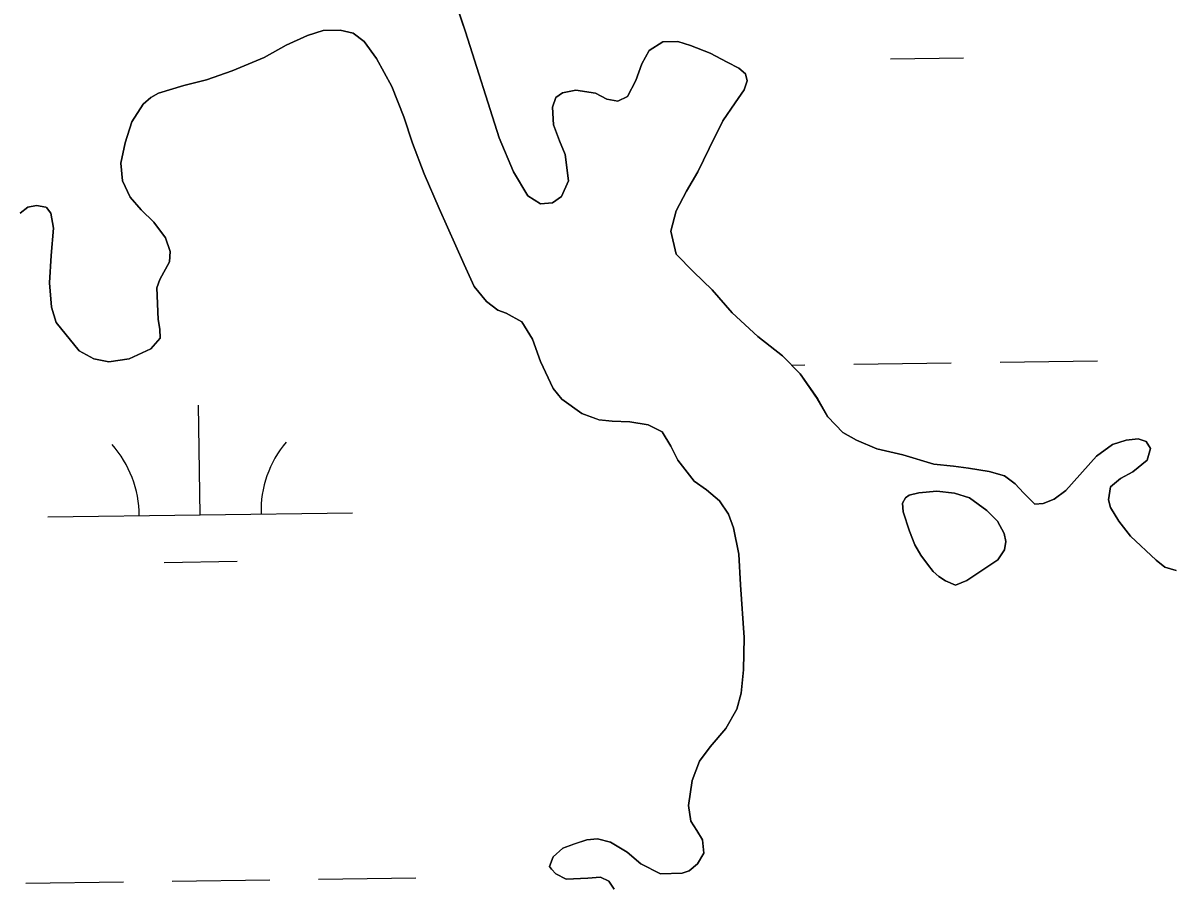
# Model space of a CAD drawing. Extents: x 3767014 to 3805179, y 361544 to 387384.
# Drawn here: x 3784927.6 to 3785304.8, y 367923.7 to 368206.2 of the extents above; entities that cross this region are included whole.
import ezdxf

# ---------------------------------------------------------------- set-up
doc = ezdxf.new("R2010")
doc.units = 0
for name, color, linetype in [('V-RIVR-EDGE', 7, 'Continuous'), ('V-TOPO-SHOR', 7, 'Continuous'), ('V-WETL-SWMP', 7, 'Continuous')]:
    doc.layers.add(name, color=color, linetype=linetype)

msp = doc.modelspace()

# ---------------------------------------------------------------- linework, layer by layer
at = {"layer": 'V-RIVR-EDGE'}
msp.add_spline([(3785266.865, 377529.211), (3785342.8, 377494.248), (3785391.258, 377467.439), (3785439.72, 377442.249), (3785475.246, 377418.707), (3785525.316, 377389.469), (3785575.383, 377359.422), (3785621.413, 377331.811), (3785722.351, 377269.288), (3785796.661, 377231.094), (3785852.385, 377199.415), (3785928.324, 377166.069), (3785964.678, 377149.804), (3786028.506, 377124.576), (3786060.018, 377113.175), (3786092.316, 377092.068), (3786117.34, 377073.405), (3786135.083, 377053.143), (3786154.458, 377039.347), (3786176.258, 377024.735), (3786206.946, 377006.867), (3786256.211, 376979.248), (3786328.098, 376942.677), (3786374.949, 376919.917), (3786491.265, 376862.208), (3786553.467, 376833.749), (3786619.713, 376805.279), (3786729.589, 376759.718), (3786796.656, 376736.099), (3786845.136, 376718.187), (3786867.767, 376712.469), (3787003.51, 376661.992), (3787089.16, 376631.048), (3787163.496, 376603.367), (3787230.559, 376578.13), (3787257.223, 376568.359), (3787300.044, 376551.27), (3787354.992, 376532.533), (3787409.127, 376512.181), (3787544.074, 376466.558), (3787612.756, 376442.126), (3787657.197, 376425.841), (3787730.724, 376398.162), (3787781.63, 376380.244), (3787834.96, 376361.511), (3787891.524, 376341.961), (3787940, 376322.432), (3787998.976, 376297.215), (3788050.697, 376281.721), (3788117.768, 376259.719), (3788176.757, 376240.164), (3788221.198, 376223.879), (3788259.981, 376209.226), (3788406.252, 376164.383), (3788541.215, 376125.23), (3788606.67, 376104.041), (3788679.39, 376077.173), (3788748.889, 376055.974), (3788871.693, 376005.528), (3788969.454, 375966.467), (3789047.013, 375933.926), (3789119.723, 375903.014), (3789155.253, 375881.09), (3789182.716, 375867.274), (3789214.225, 375854.256), (3789257.04, 375834.74), (3789281.286, 375828.21), (3789303.105, 375821.686), (3789328.955, 375809.491), (3789367.724, 375789.177), (3789414.577, 375767.225), (3789468.708, 375745.255), (3789509.105, 375728.981), (3789555.157, 375710.266), (3789585.849, 375694.015), (3789620.578, 375675.328), (3789681.97, 375646.062), (3789753.859, 375610.3), (3789792.633, 375591.603), (3789842.712, 375566.408), (3789897.64, 375539.584), (3789938.019, 375516.03), (3789968.727, 375506.25), (3790004.289, 375497.265), (3790030.972, 375494.773), (3790047.128, 375487.455), (3790077.007, 375469.589), (3790124.633, 375433.077), (3790192.442, 375382.768), (3790252.165, 375332.478), (3790290.91, 375302.459), (3790337.741, 375271.611), (3790406.357, 375220.491), (3790469.329, 375175.855), (3790570.248, 375106.054), (3790647.751, 375050.868), (3790691.367, 375028.115), (3790744.667, 374997.251), (3790806.838, 374955.852), (3790873.863, 374915.249), (3790932, 374877.903), (3791002.231, 374825.97), (3791052.265, 374782.175), (3791082.927, 374753.793), (3791131.331, 374705.149), (3791170.05, 374664.616), (3791192.631, 374638.681), (3791220.891, 374620.01), (3791288.67, 374557.569), (3791322.577, 374533.223), (3791362.944, 374504.817), (3791396.042, 374480.473), (3791434.785, 374449.645), (3791482.407, 374411.517), (3791534.052, 374365.291), (3791646.192, 374254.216), (3791707.514, 374196.644), (3791738.968, 374161.791), (3791773.65, 374123.694), (3791803.497, 374092.888), (3791829.321, 374070.18), (3791830.912, 374059.662), (3791837.316, 374032.958), (3791849.409, 374017.562), (3791884.123, 373992.405), (3791930.977, 373971.262), (3791954.393, 373955.838), (3791993.134, 373924.202), (3792026.979, 373874.785), (3792047.912, 373836.722), (3792063.186, 373799.482), (3792086.509, 373746.857), (3792112.249, 373690.181), (3792141.261, 373648.864), (3792158.993, 373624.558), (3792177.552, 373607.528), (3792214.702, 373586.409), (3792255.083, 373563.665), (3792301.119, 373538.48), (3792346.34, 373510.871), (3792382.671, 373485.71), (3792422.225, 373455.689), (3792479.537, 373411.875), (3792548.144, 373356.711), (3792619.168, 373298.307), (3792672.431, 373252.077), (3792709.534, 373212.357), (3792750.656, 373162.113), (3792839.385, 373068.08), (3792888.572, 373008.92), (3792945.027, 372945.699), (3792999.062, 372884.91), (3793053.898, 372820.884), (3793149.89, 372720.363), (3793208.761, 372653.092), (3793261.195, 372598.777), (3793315.232, 372538.796), (3793358.792, 372493.399), (3793409.592, 372432.618), (3793462.809, 372367.787), (3793498.283, 372323.219), (3793536.997, 372280.26), (3793578.124, 372232.443), (3793604.724, 372196.792), (3793668.438, 372125.466), (3793703.128, 372090.604), (3793760.41, 372034.66), (3793806.384, 371984.404), (3793839.438, 371942.268), (3793939.427, 371823.136), (3793981.333, 371763.186), (3794029.674, 371688.662), (3794050.609, 371651.408), (3794073.177, 371620.62), (3794178.796, 371488.535), (3794237.625, 371404.28), (3794268.243, 371358.106), (3794301.293, 371314.353), (3794332.724, 371269.794), (3794395.613, 371192), (3794429.476, 371149.862), (3794472.201, 371093.953), (3794523.788, 371024.274), (3794601.175, 370922.181), (3794640.679, 370871.942), (3794687.421, 370805.509), (3794733.389, 370752.828), (3794829.339, 370635.323), (3794895.463, 370557.521), (3794959.948, 370470.826), (3795013.158, 370403.569), (3795070.394, 370329.023), (3795159.854, 370203.448), (3795225.98, 370126.454), (3795296.13, 370041.363), (3795379.18, 369940.065), (3795459.001, 369841.201), (3795508.163, 369772.337), (3795554.103, 369708.333), (3795661.315, 369566.538), (3795715.338, 369500.897), (3795762.105, 369444.169), (3795798.366, 369390.703), (3795915.247, 369234.327), (3795963.601, 369165.465), (3796028.082, 369077.153), (3796043.387, 369052.853), (3796054.672, 369037.459), (3796077.242, 369007.48), (3796148.213, 368927.239), (3796183.677, 368878.627), (3796226.382, 368814.631), (3796275.531, 368740.105), (3796314.222, 368688.25), (3796353.714, 368633.158), (3796401.268, 368567.533), (3796456.873, 368487.33), (3796513.292, 368409.551), (3796545.533, 368365.8), (3796626.113, 368246.716), (3796670.449, 368188.377), (3796704.298, 368140.578), (3796751.041, 368074.145), (3796787.308, 368023.105), (3796838.907, 367958.278), (3796844.528, 367942.09), (3796845.295, 367925.104), (3796846.094, 367921.059), (3796852.559, 367919.425), (3796863.071, 367918.59), (3796875.166, 367904.003), (3796903.398, 367874.01), (3796931.629, 367844.017), (3796952.579, 367812.424), (3796982.392, 367767.87), (3797007.371, 367730.606), (3797037.194, 367690.095), (3797062.185, 367657.684), (3797075.869, 367631.77), (3797095.223, 367609.078), (3797126.665, 367569.372), (3797156.484, 367527.244), (3797212.099, 367451.085), (3797254.808, 367388.706), (3797302.183, 367327.228)], degree=3, dxfattribs=at)
at = {"layer": 'V-TOPO-SHOR'}
for points in [[(3785066.766, 368221.115), (3785072.719, 368203.365), (3785083.736, 368168.613), (3785088.462, 368157.41), (3785093.109, 368149.495), (3785097.332, 368146.89), (3785101.291, 368147.279), (3785104.24, 368149.286), (3785106.532, 368154.469), (3785105.446, 368163.151), (3785103.595, 368167.556), (3785101.531, 368172.825), (3785101.291, 368178.625), (3785102.372, 368181.845), (3785104.56, 368183.35), (3785108.891, 368184.231), (3785115.301, 368183.227), (3785119.027, 368181.288), (3785122.623, 368180.604), (3785125.875, 368182.136), (3785128.55, 368187.426), (3785130.543, 368192.894), (3785132.951, 368197.209), (3785137.43, 368200.029), (3785142.362, 368200.15), (3785146.552, 368198.899), (3785153.001, 368196.351), (3785158.492, 368193.389), (3785162.313, 368191.452), (3785164.584, 368189.574), (3785165.125, 368187.264), (3785164.134, 368184.337), (3785161.142, 368180.104), (3785157.128, 368174.2), (3785152.612, 368165.09), (3785148.93, 368157.453), (3785145.219, 368151.072), (3785141.798, 368144.602), (3785140.027, 368137.981), (3785141.86, 368130.383), (3785147.516, 368124.62), (3785153.66, 368118.676), (3785160.23, 368111.195), (3785168.648, 368103.374), (3785176.739, 368096.994), (3785182.494, 368091.137), (3785188.114, 368083.051), (3785191.55, 368077.043), (3785196.517, 368071.845)], [(3785136.623, 367927.08), (3785143.779, 367927.256), (3785146.081, 367928.085), (3785148.829, 367930.379), (3785150.873, 367933.816), (3785150.474, 367938.258), (3785148.561, 367941.305), (3785146.646, 367944.355), (3785145.841, 367949.559), (3785147.09, 367957.716), (3785149.45, 367964.063), (3785152.913, 367968.793), (3785158.086, 367974.726), (3785161.703, 367981.104), (3785163.12, 367986.363), (3785163.898, 367994.025), (3785164.12, 368004.672), (3785162.921, 368021.865), (3785162.381, 368032.011), (3785160.622, 368040.578), (3785158.963, 368045.083), (3785156.048, 368049.462), (3785151.797, 368053.13), (3785147.664, 368055.932), (3785142.366, 368062.862), (3785140.027, 368067.45), (3785137.203, 368072.119), (3785132.599, 368074.425), (3785126.576, 368075.437), (3785120.765, 368075.584), (3785116.497, 368076.059), (3785110.835, 368078.144), (3785104.334, 368082.822), (3785101.441, 368086.33), (3785097.353, 368095.227), (3785094.655, 368102.513), (3785091.225, 368108.234), (3785086.029, 368111.007), (3785083.295, 368112.004), (3785079.646, 368114.816), (3785075.556, 368119.844), (3785072.281, 368127.02), (3785064.089, 368145.392), (3785059.164, 368156.783), (3785055.336, 368166.847), (3785052.51, 368175.486), (3785048.588, 368185.449), (3785043.523, 368194.612), (3785039.421, 368200.123), (3785035.868, 368202.937), (3785031.587, 368203.898), (3785026.076, 368203.76), (3785020.891, 368202.181), (3785013.907, 368199.009), (3785006.653, 368194.96), (3784996.216, 368190.543), (3784987.774, 368187.624), (3784980.273, 368185.795), (3784972.015, 368183.268), (3784969.535, 368181.853), (3784966.977, 368179.662), (3784963.25, 368173.862), (3784961.099, 368166.939), (3784959.621, 368160.226), (3784960.247, 368154.436), (3784962.701, 368149.081), (3784966.287, 368144.911), (3784970.448, 368140.95), (3784974.254, 368135.724), (3784975.814, 368131.312), (3784975.607, 368127.921), (3784972.464, 368122.037), (3784971.464, 368119.401), (3784971.915, 368108.963), (3784972.478, 368105.784), (3784972.55, 368102.884), (3784969.445, 368099.325), (3784962.367, 368096.052), (3784955.713, 368095.114), (3784950.851, 368096.058), (3784945.95, 368098.647), (3784938.465, 368107.945), (3784936.888, 368113.032), (3784936.21, 368120.95), (3784936.761, 368129.961), (3784937.603, 368138.978), (3784936.708, 368143.891), (3784935.309, 368145.696), (3784935.016, 368145.784), (3784932.001, 368146.388), (3784929.112, 368145.833), (3784926.646, 368143.836)], [(3785196.517, 368071.845), (3785200.932, 368069.34), (3785207.678, 368066.508), (3785216.143, 368064.589), (3785226.377, 368061.551), (3785232.779, 368060.839), (3785237.731, 368060.187), (3785244.528, 368059.098), (3785249.499, 368057.673), (3785253.046, 368055.051), (3785255.731, 368052.118), (3785259.405, 368048.34), (3785262.202, 368048.602), (3785265.747, 368050.044), (3785269.645, 368052.847), (3785279.719, 368064.128), (3785284.945, 368067.933), (3785289.361, 368069.395), (3785293.318, 368069.784), (3785295.951, 368068.881), (3785297.36, 368066.692), (3785296.295, 368062.795), (3785291.552, 368059.002), (3785287.542, 368056.773), (3785284.222, 368054.078), (3785283.651, 368049.808), (3785284.294, 368047.31), (3785287.018, 368042.829), (3785290.815, 368037.891), (3785299.234, 368029.971), (3785302.095, 368027.721), (3785305.798, 368026.651)], [(3785237.106, 368023.291), (3785242.736, 368027.084), (3785247.301, 368030.158), (3785249.492, 368033.371), (3785249.916, 368036.144), (3785249.357, 368038.796), (3785247.186, 368042.79), (3785243.744, 368046.257), (3785238.013, 368050.459), (3785233.139, 368052.018), (3785227.298, 368052.663), (3785221.39, 368052.122), (3785218.25, 368051.352), (3785216.989, 368050.435), (3785216.045, 368048.733), (3785216.313, 368045.876), (3785218.344, 368039.511), (3785220.134, 368035.013), (3785222.092, 368031.608), (3785224.239, 368028.699), (3785226.076, 368026.277), (3785227.991, 368024.646), (3785230.198, 368023.219), (3785233.391, 368021.818), (3785237.106, 368023.291)], [(3785121.462, 367922.06), (3785119.754, 367924.63), (3785117.011, 367926.015), (3785112.858, 367925.718), (3785105.706, 367925.347), (3785102.374, 367927.102), (3785100.885, 367928.616), (3785100.283, 367929.472), (3785101.461, 367932.691), (3785104.586, 367935.479), (3785108.516, 367936.931), (3785112.453, 367938.188), (3785116.022, 367938.567), (3785120.307, 367937.51), (3785125.709, 367934.162), (3785130.254, 367930.404), (3785136.623, 367927.08)]]:
    msp.add_lwpolyline(points, dxfattribs=at)
at = {"layer": 'V-WETL-SWMP'}
for p, q in [((3785072.719, 368203.365), (3785066.766, 368221.116)), ((3785013.906, 368199.01), (3785020.89, 368202.181)), ((3785020.89, 368202.181), (3785026.076, 368203.761)), ((3785026.076, 368203.761), (3785031.587, 368203.897)), ((3785031.587, 368203.897), (3785035.868, 368202.938)), ((3785035.868, 368202.938), (3785039.42, 368200.124)), ((3785083.736, 368168.613), (3785072.719, 368203.365)), ((3785006.653, 368194.961), (3785013.906, 368199.01)), ((3785039.42, 368200.124), (3785043.523, 368194.613)), ((3785132.952, 368197.209), (3785130.543, 368192.893)), ((3785137.43, 368200.029), (3785132.952, 368197.209)), ((3785142.361, 368200.15), (3785137.43, 368200.029)), ((3785146.552, 368198.899), (3785142.361, 368200.15)), ((3785153.001, 368196.35), (3785146.552, 368198.899)), ((3784996.216, 368190.543), (3785006.653, 368194.961)), ((3785043.523, 368194.613), (3785048.587, 368185.45)), ((3785158.492, 368193.389), (3785153.001, 368196.35)), ((3785162.313, 368191.452), (3785158.492, 368193.389)), ((3785212.068, 368194.472), (3785236.066, 368194.806)), ((3784987.775, 368187.625), (3784996.216, 368190.543)), ((3785130.543, 368192.893), (3785128.55, 368187.425)), ((3785164.584, 368189.573), (3785162.313, 368191.452)), ((3785165.125, 368187.264), (3785164.584, 368189.573)), ((3784972.015, 368183.269), (3784980.273, 368185.795)), ((3784980.273, 368185.795), (3784987.775, 368187.625)), ((3785048.587, 368185.45), (3785052.51, 368175.485)), ((3785128.55, 368187.425), (3785125.875, 368182.135)), ((3785164.133, 368184.337), (3785165.125, 368187.264)), ((3784966.977, 368179.662), (3784969.535, 368181.853)), ((3784969.535, 368181.853), (3784972.015, 368183.269)), ((3785102.372, 368181.845), (3785101.29, 368178.625)), ((3785104.56, 368183.35), (3785102.372, 368181.845)), ((3785108.892, 368184.231), (3785104.56, 368183.35)), ((3785115.302, 368183.228), (3785108.892, 368184.231)), ((3785119.027, 368181.288), (3785115.302, 368183.228)), ((3785125.875, 368182.135), (3785122.623, 368180.603)), ((3785161.142, 368180.103), (3785164.133, 368184.337)), ((3784963.25, 368173.862), (3784966.977, 368179.662)), ((3785101.29, 368178.625), (3785101.53, 368172.826)), ((3785122.623, 368180.603), (3785119.027, 368181.288)), ((3785157.127, 368174.199), (3785161.142, 368180.103)), ((3785052.51, 368175.485), (3785055.335, 368166.848)), ((3785152.612, 368165.09), (3785157.127, 368174.199)), ((3784961.099, 368166.939), (3784963.25, 368173.862)), ((3785101.53, 368172.826), (3785103.596, 368167.556)), ((3784959.62, 368160.227), (3784961.099, 368166.939)), ((3785055.335, 368166.848), (3785059.163, 368156.784)), ((3785088.463, 368157.41), (3785083.736, 368168.613)), ((3785103.596, 368167.556), (3785105.446, 368163.151)), ((3785105.446, 368163.151), (3785106.531, 368154.47)), ((3785148.93, 368157.453), (3785152.612, 368165.09)), ((3784960.247, 368154.437), (3784959.62, 368160.227)), ((3785059.163, 368156.784), (3785064.089, 368145.392)), ((3785093.109, 368149.495), (3785088.463, 368157.41)), ((3785145.218, 368151.072), (3785148.93, 368157.453)), ((3784962.701, 368149.08), (3784960.247, 368154.437)), ((3785106.531, 368154.47), (3785104.24, 368149.286)), ((3784966.287, 368144.912), (3784962.701, 368149.08)), ((3785097.333, 368146.89), (3785093.109, 368149.495)), ((3785104.24, 368149.286), (3785101.291, 368147.278)), ((3785141.798, 368144.602), (3785145.218, 368151.072)), ((3784926.646, 368143.836), (3784929.112, 368145.832)), ((3784929.112, 368145.832), (3784932.001, 368146.387)), ((3784932.001, 368146.387), (3784935.015, 368145.784)), ((3784935.015, 368145.784), (3784935.308, 368145.695)), ((3784935.308, 368145.695), (3784936.707, 368143.891)), ((3784970.448, 368140.951), (3784966.287, 368144.912)), ((3785064.089, 368145.392), (3785072.282, 368127.019)), ((3785101.291, 368147.278), (3785097.333, 368146.89)), ((3785140.027, 368137.98), (3785141.798, 368144.602)), ((3784936.707, 368143.891), (3784937.602, 368138.979)), ((3784974.254, 368135.724), (3784970.448, 368140.951)), ((3784937.602, 368138.979), (3784936.761, 368129.96)), ((3785141.859, 368130.382), (3785140.027, 368137.98)), ((3784975.814, 368131.312), (3784974.254, 368135.724)), ((3784936.761, 368129.96), (3784936.209, 368120.949)), ((3784975.607, 368127.92), (3784975.814, 368131.312)), ((3785147.516, 368124.62), (3785141.859, 368130.382)), ((3784972.463, 368122.038), (3784975.607, 368127.92)), ((3785072.282, 368127.019), (3785075.556, 368119.843)), ((3784971.464, 368119.401), (3784972.463, 368122.038)), ((3785153.661, 368118.676), (3785147.516, 368124.62)), ((3784936.209, 368120.949), (3784936.888, 368113.032)), ((3784971.915, 368108.963), (3784971.464, 368119.401)), ((3785075.556, 368119.843), (3785079.646, 368114.816)), ((3785160.231, 368111.195), (3785153.661, 368118.676)), ((3785079.646, 368114.816), (3785083.296, 368112.004)), ((3784936.888, 368113.032), (3784938.465, 368107.944)), ((3785083.296, 368112.004), (3785086.029, 368111.007)), ((3785086.029, 368111.007), (3785091.225, 368108.233)), ((3785168.648, 368103.373), (3785160.231, 368111.195)), ((3784938.465, 368107.944), (3784945.951, 368098.647)), ((3784972.478, 368105.784), (3784971.915, 368108.963)), ((3785091.225, 368108.233), (3785094.656, 368102.513)), ((3784969.444, 368099.324), (3784972.549, 368102.884)), ((3784972.549, 368102.884), (3784972.478, 368105.784)), ((3785094.656, 368102.513), (3785097.352, 368095.227)), ((3785176.739, 368096.994), (3785168.648, 368103.373)), ((3784962.366, 368096.053), (3784969.444, 368099.324)), ((3784945.951, 368098.647), (3784950.852, 368096.059)), ((3784950.852, 368096.059), (3784955.713, 368095.115)), ((3784955.713, 368095.115), (3784962.366, 368096.053)), ((3785097.352, 368095.227), (3785101.441, 368086.33)), ((3785182.495, 368091.137), (3785176.739, 368096.994)), ((3785248.046, 368094.961), (3785280.043, 368095.406)), ((3785179.67, 368094.012), (3785184.052, 368094.072)), ((3785200.051, 368094.295), (3785232.048, 368094.739)), ((3785188.113, 368083.052), (3785182.495, 368091.137)), ((3785101.441, 368086.33), (3785104.334, 368082.822)), ((3784985.652, 368044.882), (3784985.152, 368080.878)), ((3785104.334, 368082.822), (3785110.835, 368078.145)), ((3785191.551, 368077.042), (3785188.113, 368083.052)), ((3785110.835, 368078.145), (3785116.498, 368076.059)), ((3785116.498, 368076.059), (3785120.766, 368075.584)), ((3785196.517, 368071.844), (3785191.551, 368077.042)), ((3785120.766, 368075.584), (3785126.575, 368075.437)), ((3785126.575, 368075.437), (3785132.598, 368074.425)), ((3785132.598, 368074.425), (3785137.203, 368072.12)), ((3785137.203, 368072.12), (3785140.027, 368067.449)), ((3785200.932, 368069.34), (3785196.517, 368071.844)), ((3785207.678, 368066.508), (3785200.932, 368069.34)), ((3785289.36, 368069.396), (3785284.946, 368067.932)), ((3785293.317, 368069.784), (3785289.36, 368069.396)), ((3785295.952, 368068.881), (3785293.317, 368069.784)), ((3785297.36, 368066.691), (3785295.952, 368068.881)), ((3785140.027, 368067.449), (3785142.365, 368062.863)), ((3785216.143, 368064.588), (3785207.678, 368066.508)), ((3785284.946, 368067.932), (3785279.718, 368064.127)), ((3785296.295, 368062.795), (3785297.36, 368066.691)), ((3785142.365, 368062.863), (3785147.664, 368055.931)), ((3785226.376, 368061.552), (3785216.143, 368064.588)), ((3785232.779, 368060.839), (3785226.376, 368061.552)), ((3785279.718, 368064.127), (3785269.645, 368052.848)), ((3785291.552, 368059.001), (3785296.295, 368062.795)), ((3785237.73, 368060.187), (3785232.779, 368060.839)), ((3785244.529, 368059.097), (3785237.73, 368060.187)), ((3785249.498, 368057.672), (3785244.529, 368059.097)), ((3785253.046, 368055.051), (3785249.498, 368057.672)), ((3785287.543, 368056.773), (3785291.552, 368059.001)), ((3785147.664, 368055.931), (3785151.797, 368053.131)), ((3785255.731, 368052.118), (3785253.046, 368055.051)), ((3785283.652, 368049.808), (3785284.223, 368054.079)), ((3785284.223, 368054.079), (3785287.543, 368056.773)), ((3785151.797, 368053.131), (3785156.048, 368049.462)), ((3785259.404, 368048.339), (3785255.731, 368052.118)), ((3785265.747, 368050.043), (3785262.203, 368048.601)), ((3785269.645, 368052.848), (3785265.747, 368050.043)), ((3785284.294, 368047.309), (3785283.652, 368049.808)), ((3785156.048, 368049.462), (3785158.962, 368045.084)), ((3785262.203, 368048.601), (3785259.404, 368048.339)), ((3785287.017, 368042.829), (3785284.294, 368047.309)), ((3784935.657, 368044.187), (3785035.647, 368045.576)), ((3785158.962, 368045.084), (3785160.621, 368040.578)), ((3785290.815, 368037.891), (3785287.017, 368042.829)), ((3785160.621, 368040.578), (3785162.38, 368032.011)), ((3785299.234, 368029.972), (3785290.815, 368037.891)), ((3785162.38, 368032.011), (3785162.921, 368021.865)), ((3784973.868, 368029.286), (3784997.865, 368029.619)), ((3785302.096, 368027.721), (3785299.234, 368029.972)), ((3785305.799, 368026.652), (3785302.096, 368027.721)), ((3785162.921, 368021.865), (3785164.12, 368004.673)), ((3785164.12, 368004.673), (3785163.899, 367994.025)), ((3785163.899, 367994.025), (3785163.121, 367986.363)), ((3785163.121, 367986.363), (3785161.703, 367981.104)), ((3785161.703, 367981.104), (3785158.087, 367974.726)), ((3785158.087, 367974.726), (3785152.912, 367968.793)), ((3785152.912, 367968.793), (3785149.449, 367964.063)), ((3785149.449, 367964.063), (3785147.091, 367957.716)), ((3785147.091, 367957.716), (3785145.841, 367949.559)), ((3785145.841, 367949.559), (3785146.647, 367944.354)), ((3785146.647, 367944.354), (3785148.56, 367941.305)), ((3785148.56, 367941.305), (3785150.474, 367938.257)), ((3785108.517, 367936.93), (3785104.586, 367935.479)), ((3785112.453, 367938.188), (3785108.517, 367936.93)), ((3785116.023, 367938.567), (3785112.453, 367938.188)), ((3785120.306, 367937.511), (3785116.023, 367938.567)), ((3785125.71, 367934.162), (3785120.306, 367937.511)), ((3785150.474, 367938.257), (3785150.874, 367933.816)), ((3785104.586, 367935.479), (3785101.462, 367932.692)), ((3785130.254, 367930.404), (3785125.71, 367934.162)), ((3785150.874, 367933.816), (3785148.83, 367930.379)), ((3785101.462, 367932.692), (3785100.284, 367929.471)), ((3785100.284, 367929.471), (3785100.886, 367928.615)), ((3785136.624, 367927.079), (3785130.254, 367930.404)), ((3785148.83, 367930.379), (3785146.081, 367928.086)), ((3785024.472, 367925.339), (3785056.469, 367925.783)), ((3785100.886, 367928.615), (3785102.374, 367927.103)), ((3785102.374, 367927.103), (3785105.707, 367925.348)), ((3785105.707, 367925.348), (3785112.858, 367925.718)), ((3785112.858, 367925.718), (3785117.011, 367926.014)), ((3785117.011, 367926.014), (3785119.754, 367924.63)), ((3785143.779, 367927.255), (3785136.624, 367927.079)), ((3785146.081, 367928.086), (3785143.779, 367927.255)), ((3784928.482, 367924.005), (3784960.479, 367924.45)), ((3784976.477, 367924.672), (3785008.474, 367925.116)), ((3785119.754, 367924.63), (3785121.462, 367922.06))]:
    msp.add_line(p, q, dxfattribs=at)
msp.add_lwpolyline([(3785233.391, 368021.818), (3785230.198, 368023.22), (3785227.991, 368024.646), (3785226.075, 368026.276), (3785224.238, 368028.699), (3785222.093, 368031.607), (3785220.134, 368035.014), (3785218.345, 368039.51), (3785216.312, 368045.876), (3785216.044, 368048.732), (3785216.989, 368050.434), (3785218.25, 368051.353), (3785221.389, 368052.122), (3785227.299, 368052.663), (3785233.139, 368052.017), (3785238.014, 368050.459), (3785243.744, 368046.258), (3785247.186, 368042.789), (3785249.358, 368038.796), (3785249.917, 368036.144), (3785249.492, 368033.37), (3785247.301, 368030.157), (3785242.737, 368027.083), (3785237.106, 368023.291)], close=True, dxfattribs=at)
for centre, start, end in [((3785040.883, 368046.124), 140.02403, 181.56769), ((3784930.408, 368044.589), 0.02404, 41.5677)]:
    msp.add_arc(centre, 35.246, start, end, dxfattribs=at)

doc.saveas('drawing.dxf')
